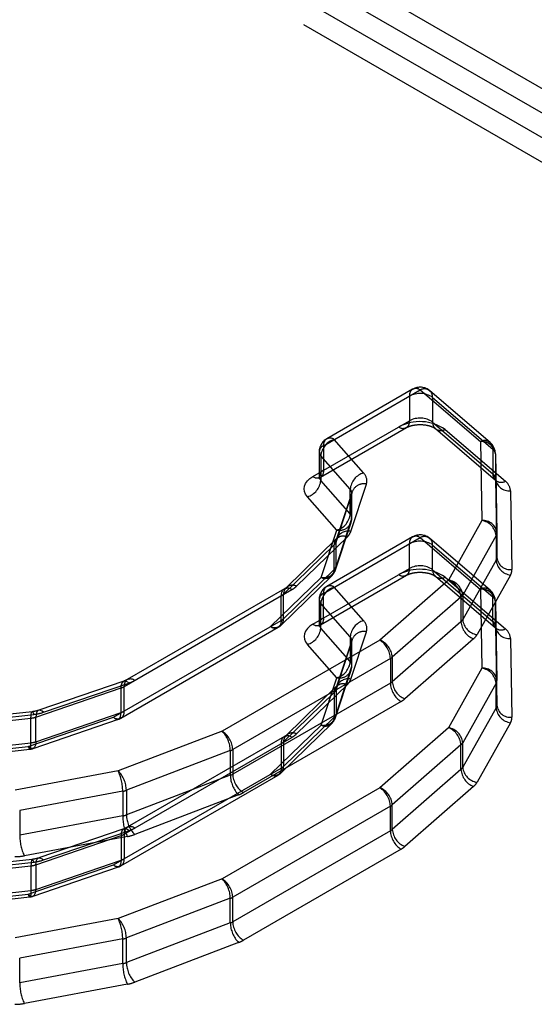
# Model space of a CAD drawing. Header units: inches. Extents: x 1907 to 2452, y -210 to -54.
# Tile 384 of 656: x 1992.369 to 1992.504, y -187.841 to -187.584. Entities that reach past the tile are written whole.
import ezdxf

# ---------------------------------------------------------------- set-up
doc = ezdxf.new("R2010")
doc.units = ezdxf.units.IN
doc.header["$LTSCALE"] = 0.5
doc.header["$MEASUREMENT"] = 0
doc.linetypes.add('HIDDEN', pattern=[0.22499999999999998, 0.15, -0.075])
doc.layers.add('SID-M-H', color=4, linetype='HIDDEN')

msp = doc.modelspace()

# ---------------------------------------------------------------- linework, layer by layer
at = {"layer": 'SID-M-H'}
for p, q in [((1992.535822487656, -187.6194610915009), (1992.425739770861, -187.555911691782)), ((1992.533038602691, -187.6242829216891), (1992.422955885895, -187.5607335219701)), ((1992.533038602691, -187.6307123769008), (1992.422955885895, -187.5671629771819)), ((1992.530254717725, -187.635534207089), (1992.42017200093, -187.57198480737)), ((1992.472098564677, -187.6807259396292), (1992.449661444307, -187.6936786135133)), ((1992.448845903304, -187.6954811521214), (1992.474066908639, -187.6809208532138)), ((1992.471283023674, -187.6825284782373), (1992.471283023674, -187.688957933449)), ((1992.474066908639, -187.6809208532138), (1992.489793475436, -187.6944212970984)), ((1992.492357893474, -187.6946487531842), (1992.476631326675, -187.6811483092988)), ((1992.477333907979, -187.6828672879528), (1992.49306047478, -187.6963677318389)), ((1992.477333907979, -187.6828672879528), (1992.477333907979, -187.6892967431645)), ((1992.446062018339, -187.7035182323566), (1992.471283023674, -187.688957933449)), ((1992.4480303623, -187.7037131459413), (1992.47046748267, -187.6907604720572)), ((1992.477333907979, -187.6892967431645), (1992.49306047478, -187.7027971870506)), ((1992.478036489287, -187.6910157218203), (1992.478079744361, -187.6910517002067)), ((1992.478036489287, -187.6910157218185), (1992.493763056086, -187.7045161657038)), ((1992.480600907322, -187.6912431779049), (1992.496327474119, -187.7047436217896)), ((1992.448845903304, -187.6954811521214), (1992.448845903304, -187.7019106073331)), ((1992.45930403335, -187.7025969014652), (1992.451629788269, -187.6938735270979)), ((1992.489793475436, -187.6944212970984), (1992.490169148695, -187.7150260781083)), ((1992.447692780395, -187.6970882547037), (1992.447692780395, -187.7035177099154)), ((1992.455793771, -187.7068407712), (1992.448119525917, -187.6981173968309)), ((1992.448119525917, -187.6981173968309), (1992.448119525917, -187.7045468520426)), ((1992.49306047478, -187.6963677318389), (1992.49306047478, -187.7027971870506)), ((1992.493730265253, -187.6976121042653), (1992.494105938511, -187.718216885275)), ((1992.493730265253, -187.6976121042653), (1992.493730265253, -187.704041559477)), ((1992.445260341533, -187.7040600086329), (1992.446062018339, -187.7035182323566)), ((1992.443755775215, -187.7067286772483), (1992.443853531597, -187.7060183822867)), ((1992.443853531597, -187.7060183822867), (1992.44414236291, -187.7053256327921)), ((1992.44414236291, -187.7053256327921), (1992.444615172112, -187.7046674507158)), ((1992.444615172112, -187.7046674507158), (1992.445260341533, -187.7040600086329)), ((1992.455793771, -187.7132702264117), (1992.448119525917, -187.7045468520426)), ((1992.4559565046, -187.7178556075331), (1992.460019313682, -187.7055031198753)), ((1992.493730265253, -187.704041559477), (1992.494105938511, -187.7246463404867)), ((1992.443851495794, -187.7074390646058), (1992.443755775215, -187.7067286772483)), ((1992.444138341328, -187.7081320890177), (1992.443851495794, -187.7074390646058)), ((1992.444609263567, -187.7087907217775), (1992.444138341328, -187.7081320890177)), ((1992.452283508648, -187.717514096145), (1992.444609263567, -187.7087907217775)), ((1992.452088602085, -187.7206463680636), (1992.456151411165, -187.7082938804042)), ((1992.456279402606, -187.707487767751), (1992.452216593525, -187.7198402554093)), ((1992.455793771, -187.7132702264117), (1992.455793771, -187.7068407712)), ((1992.456151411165, -187.7147233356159), (1992.456151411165, -187.7082938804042)), ((1992.456220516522, -187.7142993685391), (1992.456220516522, -187.7078699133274)), ((1992.45626417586, -187.7078771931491), (1992.456279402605, -187.7074877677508)), ((1992.497667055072, -187.7072323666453), (1992.49804272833, -187.7278371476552)), ((1992.451960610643, -187.7278819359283), (1992.456023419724, -187.7155294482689)), ((1992.452088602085, -187.7270758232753), (1992.456151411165, -187.7147233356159)), ((1992.490169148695, -187.7150260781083), (1992.481450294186, -187.7305635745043)), ((1992.441777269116, -187.7321873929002), (1992.454992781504, -187.7193268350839)), ((1992.448220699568, -187.7298665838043), (1992.452283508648, -187.717514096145)), ((1992.472098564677, -187.7193026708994), (1992.449661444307, -187.7322553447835)), ((1992.493914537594, -187.7189412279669), (1992.485195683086, -187.7344787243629)), ((1992.493914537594, -187.7189412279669), (1992.493914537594, -187.7253706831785)), ((1992.494105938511, -187.718216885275), (1992.494105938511, -187.7246463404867)), ((1992.438391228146, -187.7342425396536), (1992.451606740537, -187.7213819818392)), ((1992.452247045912, -187.7197200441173), (1992.439031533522, -187.7325806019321)), ((1992.448845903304, -187.7340578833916), (1992.474066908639, -187.719497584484)), ((1992.451606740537, -187.7278114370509), (1992.451606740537, -187.7213819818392)), ((1992.452162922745, -187.720027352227), (1992.452088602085, -187.7206463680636)), ((1992.452088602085, -187.7270758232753), (1992.452088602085, -187.7206463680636)), ((1992.452196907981, -187.7199028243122), (1992.452162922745, -187.720027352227)), ((1992.452216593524, -187.7198402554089), (1992.452196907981, -187.7199028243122)), ((1992.452200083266, -187.7197673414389), (1992.452247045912, -187.7197200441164)), ((1992.471283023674, -187.7275346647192), (1992.471283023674, -187.7211052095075)), ((1992.474066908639, -187.719497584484), (1992.489793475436, -187.7329980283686)), ((1992.492357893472, -187.7332254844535), (1992.476631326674, -187.719725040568)), ((1992.477333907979, -187.721444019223), (1992.49306047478, -187.7349444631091)), ((1992.477333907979, -187.7278734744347), (1992.477333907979, -187.721444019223)), ((1992.493914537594, -187.7253706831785), (1992.485195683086, -187.7409081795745)), ((1992.437750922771, -187.7423339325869), (1992.450966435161, -187.729473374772)), ((1992.438391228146, -187.7406719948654), (1992.451606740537, -187.7278114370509)), ((1992.446062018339, -187.7420949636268), (1992.471283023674, -187.7275346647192)), ((1992.4480303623, -187.7422898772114), (1992.47046748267, -187.7293372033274)), ((1992.477333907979, -187.7278734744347), (1992.49306047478, -187.7413739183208)), ((1992.478080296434, -187.7296288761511), (1992.478036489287, -187.7295924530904)), ((1992.478036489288, -187.7295924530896), (1992.493763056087, -187.7430928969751)), ((1992.497659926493, -187.7292858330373), (1992.488941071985, -187.7448233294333)), ((1992.435005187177, -187.7427271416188), (1992.448220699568, -187.7298665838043)), ((1992.481450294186, -187.7305635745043), (1992.463504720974, -187.7462417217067)), ((1992.480600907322, -187.7298199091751), (1992.496327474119, -187.7433203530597)), ((1992.396730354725, -187.7583927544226), (1992.440572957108, -187.7330824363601)), ((1992.438604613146, -187.7328875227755), (1992.397545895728, -187.7565902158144)), ((1992.437789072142, -187.7411195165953), (1992.437789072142, -187.7346900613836)), ((1992.438391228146, -187.7406719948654), (1992.438391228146, -187.7342425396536)), ((1992.448845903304, -187.7404873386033), (1992.448845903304, -187.7340578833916)), ((1992.45930403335, -187.7411736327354), (1992.451629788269, -187.7324502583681)), ((1992.485195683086, -187.7344787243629), (1992.485195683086, -187.7409081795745)), ((1992.489793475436, -187.7329980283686), (1992.490169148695, -187.7536028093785)), ((1992.447692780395, -187.7356649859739), (1992.447692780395, -187.7420944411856)), ((1992.455793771, -187.7454175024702), (1992.448119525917, -187.7366941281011)), ((1992.448119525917, -187.7431235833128), (1992.448119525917, -187.7366941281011)), ((1992.484734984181, -187.7350312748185), (1992.466789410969, -187.750709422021)), ((1992.484734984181, -187.7350312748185), (1992.484734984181, -187.7414607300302)), ((1992.49306047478, -187.7413739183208), (1992.49306047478, -187.7349444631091)), ((1992.493730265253, -187.7361888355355), (1992.494105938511, -187.7567936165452)), ((1992.493730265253, -187.7426182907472), (1992.493730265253, -187.7361888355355)), ((1992.39394646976, -187.7664298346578), (1992.437789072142, -187.7411195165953)), ((1992.446062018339, -187.7420949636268), (1992.445260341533, -187.7426367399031)), ((1992.484734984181, -187.7414607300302), (1992.466789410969, -187.7571388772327)), ((1992.395914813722, -187.7666247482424), (1992.436973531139, -187.7429220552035)), ((1992.443853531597, -187.7445951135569), (1992.443755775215, -187.7453054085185)), ((1992.44414236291, -187.7439023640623), (1992.443853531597, -187.7445951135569)), ((1992.444615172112, -187.7432441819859), (1992.44414236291, -187.7439023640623)), ((1992.445260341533, -187.7426367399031), (1992.444615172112, -187.7432441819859)), ((1992.455793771, -187.7518469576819), (1992.448119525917, -187.7431235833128)), ((1992.4559565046, -187.7564323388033), (1992.460019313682, -187.7440798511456)), ((1992.493730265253, -187.7426182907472), (1992.494105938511, -187.7632230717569)), ((1992.463504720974, -187.7462417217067), (1992.42230926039, -187.7700233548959)), ((1992.443755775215, -187.7453054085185), (1992.443851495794, -187.746015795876)), ((1992.443851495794, -187.746015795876), (1992.444138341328, -187.7467088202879)), ((1992.444138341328, -187.7467088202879), (1992.444609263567, -187.7473674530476)), ((1992.452283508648, -187.7560908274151), (1992.444609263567, -187.7473674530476)), ((1992.452088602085, -187.7592230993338), (1992.456151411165, -187.7468706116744)), ((1992.456279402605, -187.7460644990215), (1992.452216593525, -187.7584169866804)), ((1992.455793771, -187.7454175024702), (1992.455793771, -187.7518469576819)), ((1992.456151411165, -187.7468706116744), (1992.456151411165, -187.7533000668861)), ((1992.456220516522, -187.7528760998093), (1992.456220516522, -187.7464466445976)), ((1992.456264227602, -187.7464526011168), (1992.456279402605, -187.746064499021)), ((1992.488019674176, -187.7459284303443), (1992.470074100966, -187.7616065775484)), ((1992.497667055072, -187.7458090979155), (1992.49804272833, -187.7664138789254)), ((1992.46628860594, -187.751063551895), (1992.425093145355, -187.774845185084)), ((1992.46628860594, -187.751063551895), (1992.46628860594, -187.7574930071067)), ((1992.466789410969, -187.750709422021), (1992.466789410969, -187.7571388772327)), ((1992.451960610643, -187.7664586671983), (1992.456023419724, -187.7541061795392)), ((1992.452088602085, -187.7656525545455), (1992.456151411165, -187.7533000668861)), ((1992.490169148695, -187.7536028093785), (1992.481450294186, -187.7691403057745)), ((1992.396688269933, -187.7569704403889), (1992.374410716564, -187.7645995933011)), ((1992.37568625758, -187.7651095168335), (1992.397963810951, -187.7574803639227)), ((1992.395993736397, -187.7581507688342), (1992.3961080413, -187.7576589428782)), ((1992.3961080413, -187.7576589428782), (1992.39629366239, -187.7572837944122)), ((1992.39629366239, -187.7572837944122), (1992.396543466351, -187.7570397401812)), ((1992.396543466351, -187.7570397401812), (1992.39684785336, -187.7569361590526)), ((1992.39684785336, -187.7569361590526), (1992.397195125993, -187.756977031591)), ((1992.397195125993, -187.756977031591), (1992.397571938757, -187.7571607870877)), ((1992.397545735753, -187.7565903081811), (1992.397482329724, -187.7566293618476)), ((1992.397571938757, -187.7571607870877), (1992.397963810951, -187.7574803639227)), ((1992.46628860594, -187.7574930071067), (1992.425093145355, -187.7812746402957)), ((1992.441777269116, -187.7707641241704), (1992.454992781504, -187.7579035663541)), ((1992.448220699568, -187.7684433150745), (1992.452283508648, -187.7560908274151)), ((1992.493914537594, -187.757517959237), (1992.485195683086, -187.7730554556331)), ((1992.493914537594, -187.7639474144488), (1992.493914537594, -187.757517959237)), ((1992.494105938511, -187.7632230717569), (1992.494105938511, -187.7567936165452)), ((1992.373677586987, -187.7663695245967), (1992.395955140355, -187.7587403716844)), ((1992.395955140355, -187.7587403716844), (1992.395993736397, -187.7581507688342)), ((1992.395955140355, -187.7651698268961), (1992.395955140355, -187.7587403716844)), ((1992.396730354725, -187.7648222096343), (1992.396730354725, -187.7583927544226)), ((1992.438391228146, -187.7728192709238), (1992.451606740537, -187.7599587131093)), ((1992.452247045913, -187.7582967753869), (1992.439031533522, -187.7711573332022)), ((1992.451606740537, -187.7599587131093), (1992.451606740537, -187.766388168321)), ((1992.452088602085, -187.7592230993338), (1992.452162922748, -187.7586040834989)), ((1992.452088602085, -187.7592230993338), (1992.452088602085, -187.7656525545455)), ((1992.452177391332, -187.7583681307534), (1992.452145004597, -187.7584039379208)), ((1992.452162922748, -187.7586040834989), (1992.452196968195, -187.7584793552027)), ((1992.452247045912, -187.7582967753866), (1992.452177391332, -187.7583681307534)), ((1992.452196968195, -187.7584793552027), (1992.452216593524, -187.7584169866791)), ((1992.469072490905, -187.7623148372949), (1992.427877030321, -187.7860964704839)), ((1992.372708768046, -187.7649670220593), (1992.350765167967, -187.7673722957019)), ((1992.372417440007, -187.766063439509), (1992.372459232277, -187.7655874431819)), ((1992.372459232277, -187.7655874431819), (1992.372527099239, -187.7652380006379)), ((1992.372527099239, -187.7652380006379), (1992.372618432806, -187.765028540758)), ((1992.372618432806, -187.765028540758), (1992.372729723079, -187.7649671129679)), ((1992.372729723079, -187.7649671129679), (1992.372856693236, -187.7650560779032)), ((1992.372856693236, -187.7650560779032), (1992.372994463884, -187.7652920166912)), ((1992.372994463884, -187.7652920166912), (1992.373137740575, -187.7656658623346)), ((1992.373677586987, -187.7727989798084), (1992.395955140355, -187.7651698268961)), ((1992.37383048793, -187.7652880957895), (1992.373716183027, -187.7657799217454)), ((1992.374016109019, -187.7649129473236), (1992.37383048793, -187.7652880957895)), ((1992.374265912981, -187.7646688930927), (1992.374016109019, -187.7649129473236)), ((1992.37457029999, -187.7645653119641), (1992.374265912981, -187.7646688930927)), ((1992.374917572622, -187.7646061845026), (1992.37457029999, -187.7645653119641)), ((1992.375294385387, -187.7647899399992), (1992.374917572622, -187.7646061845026)), ((1992.37568625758, -187.7651095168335), (1992.375294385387, -187.7647899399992)), ((1992.395916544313, -187.7657594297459), (1992.395955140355, -187.7651698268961)), ((1992.493914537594, -187.7639474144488), (1992.485195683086, -187.7794849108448)), ((1992.350459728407, -187.7690529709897), (1992.372403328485, -187.7666476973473)), ((1992.351194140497, -187.7680711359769), (1992.373137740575, -187.7656658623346)), ((1992.371668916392, -187.7740589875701), (1992.39394646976, -187.7664298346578)), ((1992.372403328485, -187.7666476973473), (1992.372417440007, -187.766063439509)), ((1992.372403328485, -187.773077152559), (1992.372403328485, -187.7666476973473)), ((1992.372944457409, -187.7745689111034), (1992.395222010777, -187.7669397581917)), ((1992.373716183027, -187.7657799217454), (1992.373677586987, -187.7663695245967)), ((1992.373677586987, -187.7727989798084), (1992.373677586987, -187.7663695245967)), ((1992.39394646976, -187.7664298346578), (1992.394338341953, -187.7667494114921)), ((1992.394338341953, -187.7667494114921), (1992.394715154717, -187.7669331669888)), ((1992.394715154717, -187.7669331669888), (1992.39506242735, -187.7669740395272)), ((1992.39506242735, -187.7669740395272), (1992.395366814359, -187.7668704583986)), ((1992.395366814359, -187.7668704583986), (1992.39561661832, -187.7666264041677)), ((1992.39561661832, -187.7666264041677), (1992.39580223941, -187.7662512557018)), ((1992.39580223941, -187.7662512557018), (1992.395916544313, -187.7657594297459)), ((1992.437750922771, -187.7809106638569), (1992.450966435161, -187.7680501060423)), ((1992.438391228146, -187.7792487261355), (1992.451606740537, -187.766388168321)), ((1992.497659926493, -187.7678625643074), (1992.488941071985, -187.7834000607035)), ((1992.42230926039, -187.7700233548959), (1992.39515097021, -187.7803831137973)), ((1992.435005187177, -187.781303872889), (1992.448220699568, -187.7684433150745)), ((1992.481450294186, -187.7691403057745), (1992.463504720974, -187.7848184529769)), ((1992.350459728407, -187.7754824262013), (1992.372403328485, -187.773077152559)), ((1992.372389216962, -187.7736614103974), (1992.372403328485, -187.773077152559)), ((1992.373677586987, -187.7727989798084), (1992.373638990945, -187.7733885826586)), ((1992.396730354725, -187.7969694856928), (1992.440572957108, -187.7716591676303)), ((1992.438604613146, -187.7714642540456), (1992.397545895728, -187.7951669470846)), ((1992.437789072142, -187.7732667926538), (1992.437789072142, -187.7796962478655)), ((1992.438391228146, -187.7728192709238), (1992.438391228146, -187.7792487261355)), ((1992.485195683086, -187.7794849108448), (1992.485195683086, -187.7730554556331)), ((1992.349725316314, -187.7764642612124), (1992.371668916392, -187.7740589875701)), ((1992.350154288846, -187.7771631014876), (1992.372097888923, -187.7747578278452)), ((1992.371668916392, -187.7740589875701), (1992.371812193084, -187.7744328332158)), ((1992.372060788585, -187.774378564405), (1992.371668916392, -187.7740589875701)), ((1992.371812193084, -187.7744328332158), (1992.371949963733, -187.774668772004)), ((1992.371949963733, -187.774668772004), (1992.37207693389, -187.7747577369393)), ((1992.37243760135, -187.7745623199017), (1992.372060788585, -187.774378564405)), ((1992.37207693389, -187.7747577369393), (1992.372188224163, -187.7746963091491)), ((1992.372188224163, -187.7746963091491), (1992.37227955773, -187.7744868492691)), ((1992.37227955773, -187.7744868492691), (1992.372347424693, -187.7741374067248)), ((1992.372347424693, -187.7741374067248), (1992.372389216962, -187.7736614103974)), ((1992.372784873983, -187.7746031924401), (1992.37243760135, -187.7745623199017)), ((1992.373089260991, -187.7744996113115), (1992.372784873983, -187.7746031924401)), ((1992.373339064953, -187.7742555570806), (1992.373089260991, -187.7744996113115)), ((1992.373524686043, -187.7738804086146), (1992.373339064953, -187.7742555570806)), ((1992.373638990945, -187.7733885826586), (1992.373524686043, -187.7738804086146)), ((1992.424479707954, -187.7751342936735), (1992.397321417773, -187.785494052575)), ((1992.424479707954, -187.7751342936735), (1992.424479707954, -187.7815637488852)), ((1992.425093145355, -187.774845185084), (1992.425093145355, -187.7812746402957)), ((1992.484734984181, -187.7736080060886), (1992.466789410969, -187.7892861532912)), ((1992.484734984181, -187.7800374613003), (1992.484734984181, -187.7736080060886)), ((1992.39515097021, -187.7803831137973), (1992.368236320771, -187.7854164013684)), ((1992.39394646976, -187.805006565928), (1992.437789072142, -187.7796962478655)), ((1992.484734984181, -187.7800374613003), (1992.466789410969, -187.7957156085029)), ((1992.395914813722, -187.8052014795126), (1992.436973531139, -187.7814987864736)), ((1992.424479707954, -187.7815637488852), (1992.397321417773, -187.7919235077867)), ((1992.396364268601, -187.7857600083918), (1992.369449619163, -187.7907932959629)), ((1992.396364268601, -187.7857600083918), (1992.396364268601, -187.7921894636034)), ((1992.397321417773, -187.785494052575), (1992.397321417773, -187.7919235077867)), ((1992.463504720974, -187.7848184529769), (1992.42230926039, -187.8086000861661)), ((1992.488019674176, -187.7845051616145), (1992.470074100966, -187.8001833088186)), ((1992.426650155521, -187.7866746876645), (1992.399491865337, -187.7970344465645)), ((1992.369449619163, -187.7907932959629), (1992.369449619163, -187.7972227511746)), ((1992.46628860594, -187.7896402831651), (1992.425093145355, -187.8134219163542)), ((1992.46628860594, -187.7960697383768), (1992.46628860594, -187.7896402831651)), ((1992.466789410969, -187.7957156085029), (1992.466789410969, -187.7892861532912)), ((1992.396364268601, -187.7921894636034), (1992.369449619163, -187.7972227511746)), ((1992.396688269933, -187.7955471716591), (1992.374410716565, -187.803176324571)), ((1992.37568625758, -187.8036862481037), (1992.397963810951, -187.7960570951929)), ((1992.396688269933, -187.795547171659), (1992.396651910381, -187.7955607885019)), ((1992.46628860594, -187.7960697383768), (1992.425093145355, -187.8198513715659)), ((1992.397577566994, -187.7975663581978), (1992.370662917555, -187.8025996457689)), ((1992.373677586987, -187.8049462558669), (1992.395955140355, -187.7973171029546)), ((1992.395955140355, -187.7973171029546), (1992.395955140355, -187.8037465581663)), ((1992.396730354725, -187.7969694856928), (1992.396730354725, -187.8033989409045)), ((1992.469072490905, -187.8008915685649), (1992.427877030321, -187.8246732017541)), ((1992.372708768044, -187.8035437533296), (1992.350765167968, -187.805949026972)), ((1992.351194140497, -187.8066478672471), (1992.373137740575, -187.8042425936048)), ((1992.372459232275, -187.80416417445), (1992.372417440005, -187.8046401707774)), ((1992.372527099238, -187.8038147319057), (1992.372459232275, -187.80416417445)), ((1992.372618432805, -187.8036052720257), (1992.372527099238, -187.8038147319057)), ((1992.372729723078, -187.8035438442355), (1992.372618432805, -187.8036052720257)), ((1992.372856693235, -187.8036328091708), (1992.372729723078, -187.8035438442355)), ((1992.372994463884, -187.803868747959), (1992.372856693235, -187.8036328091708)), ((1992.373137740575, -187.8042425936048), (1992.372994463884, -187.803868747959)), ((1992.373677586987, -187.8113757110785), (1992.395955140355, -187.8037465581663)), ((1992.37371618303, -187.8043566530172), (1992.373830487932, -187.8038648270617)), ((1992.373830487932, -187.8038648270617), (1992.374016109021, -187.803489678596)), ((1992.374016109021, -187.803489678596), (1992.374265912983, -187.8032456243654)), ((1992.374265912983, -187.8032456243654), (1992.374570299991, -187.803142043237)), ((1992.374570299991, -187.803142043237), (1992.374917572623, -187.8031829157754)), ((1992.374917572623, -187.8031829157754), (1992.375294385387, -187.803366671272)), ((1992.375294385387, -187.803366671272), (1992.37568625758, -187.8036862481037)), ((1992.395955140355, -187.8037465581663), (1992.395916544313, -187.8043361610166)), ((1992.350459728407, -187.8076297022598), (1992.372403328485, -187.8052244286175)), ((1992.371668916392, -187.8126357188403), (1992.39394646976, -187.805006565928)), ((1992.372417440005, -187.8046401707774), (1992.372403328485, -187.8052244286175)), ((1992.372403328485, -187.8052244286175), (1992.372403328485, -187.8116538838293)), ((1992.372944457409, -187.8131456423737), (1992.395222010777, -187.8055164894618)), ((1992.373677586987, -187.8049462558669), (1992.37371618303, -187.8043566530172)), ((1992.373677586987, -187.8049462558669), (1992.373677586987, -187.8113757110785)), ((1992.394338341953, -187.805326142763), (1992.39394646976, -187.805006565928)), ((1992.394715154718, -187.8055098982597), (1992.394338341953, -187.805326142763)), ((1992.395062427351, -187.8055507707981), (1992.394715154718, -187.8055098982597)), ((1992.395366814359, -187.8054471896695), (1992.395062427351, -187.8055507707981)), ((1992.395616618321, -187.8052031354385), (1992.395366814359, -187.8054471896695)), ((1992.39580223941, -187.8048279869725), (1992.395616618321, -187.8052031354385)), ((1992.395916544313, -187.8043361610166), (1992.39580223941, -187.8048279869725)), ((1992.42230926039, -187.8086000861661), (1992.39515097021, -187.8189598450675)), ((1992.350459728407, -187.8140591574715), (1992.372403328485, -187.8116538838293)), ((1992.372403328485, -187.8116538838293), (1992.372389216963, -187.8122381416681)), ((1992.373638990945, -187.8119653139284), (1992.373677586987, -187.8113757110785)), ((1992.349725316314, -187.8150409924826), (1992.371668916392, -187.8126357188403)), ((1992.350154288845, -187.8157398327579), (1992.372097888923, -187.8133345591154)), ((1992.371812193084, -187.8130095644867), (1992.371668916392, -187.8126357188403)), ((1992.371668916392, -187.8126357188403), (1992.372060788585, -187.8129552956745)), ((1992.371949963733, -187.8132455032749), (1992.371812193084, -187.8130095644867)), ((1992.37207693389, -187.8133344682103), (1992.371949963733, -187.8132455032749)), ((1992.372060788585, -187.8129552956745), (1992.37243760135, -187.8131390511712)), ((1992.372188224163, -187.8132730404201), (1992.37207693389, -187.8133344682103)), ((1992.37227955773, -187.81306358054), (1992.372188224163, -187.8132730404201)), ((1992.372347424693, -187.8127141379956), (1992.37227955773, -187.81306358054)), ((1992.372389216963, -187.8122381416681), (1992.372347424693, -187.8127141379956)), ((1992.37243760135, -187.8131390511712), (1992.372784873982, -187.8131799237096)), ((1992.372784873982, -187.8131799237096), (1992.373089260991, -187.8130763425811)), ((1992.373089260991, -187.8130763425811), (1992.373339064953, -187.8128322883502)), ((1992.373339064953, -187.8128322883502), (1992.373524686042, -187.8124571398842)), ((1992.373524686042, -187.8124571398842), (1992.373638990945, -187.8119653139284)), ((1992.424479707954, -187.8137110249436), (1992.397321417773, -187.8240707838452)), ((1992.424479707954, -187.8201404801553), (1992.424479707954, -187.8137110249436)), ((1992.425093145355, -187.8198513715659), (1992.425093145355, -187.8134219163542)), ((1992.39515097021, -187.8189598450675), (1992.368236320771, -187.8239931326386)), ((1992.424479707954, -187.8201404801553), (1992.397321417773, -187.8305002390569)), ((1992.396364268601, -187.824336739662), (1992.369449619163, -187.8293700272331)), ((1992.396364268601, -187.8307661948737), (1992.396364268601, -187.824336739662)), ((1992.397321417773, -187.8305002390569), (1992.397321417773, -187.8240707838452)), ((1992.426650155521, -187.8252514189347), (1992.399491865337, -187.8356111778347)), ((1992.369449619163, -187.8357994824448), (1992.369449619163, -187.8293700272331)), ((1992.396364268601, -187.8307661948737), (1992.369449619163, -187.8357994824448)), ((1992.397577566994, -187.836143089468), (1992.370662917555, -187.8411763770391))]:
    msp.add_line(p, q, dxfattribs=at)
for centre, radius, start, end in [((1992.472980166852, -187.6822531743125), 0.001719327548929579, 50.79671475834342, 189.214036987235), ((1992.474066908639, -187.6841355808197), 0.003937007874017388, 49.35561661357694, 119.9973117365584), ((1992.475159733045, -187.6828015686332), 0.002175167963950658, 358.2686335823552, 120.1595200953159), ((1992.474031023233, -187.6876527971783), 0.005814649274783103, 55.38715990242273, 118.2031597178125), ((1992.474031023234, -187.6940822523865), 0.005814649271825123, 55.38715988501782, 118.2031597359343), ((1992.469585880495, -187.6892332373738), 0.001719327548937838, 230.7967147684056, 9.214036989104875), ((1992.473995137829, -187.7008141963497), 0.01162929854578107, 55.38715987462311, 118.2031597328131), ((1992.479504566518, -187.689412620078), 0.002173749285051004, 176.9442628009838, 227.5173901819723), ((1992.479505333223, -187.6889748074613), 0.00251908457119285, 235.5341145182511, 295.7795426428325), ((1992.450543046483, -187.6952058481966), 0.001719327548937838, 50.79671476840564, 189.2140369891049), ((1992.451629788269, -187.6970882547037), 0.003937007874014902, 119.9973117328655, 180), ((1992.449388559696, -187.6970488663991), 0.001658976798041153, 109.0930372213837, 220.0974840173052), ((1992.452939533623, -187.6985305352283), 0.004837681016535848, 105.7082024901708, 175.1009679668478), ((1992.490886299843, -187.696302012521), 0.002175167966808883, 358.2686336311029, 120.1595200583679), ((1992.490146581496, -187.6980096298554), 0.003605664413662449, 6.32974457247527, 95.62003647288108), ((1992.489793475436, -187.6976360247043), 0.003937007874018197, 1.044520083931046, 49.35561660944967), ((1992.492019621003, -187.6977304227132), 0.001714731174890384, 3.956619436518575, 52.62659931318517), ((1992.447148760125, -187.7021859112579), 0.001719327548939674, 230.7967147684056, 9.214036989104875), ((1992.449388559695, -187.7034783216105), 0.001658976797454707, 109.0930371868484, 220.0974840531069), ((1992.460613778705, -187.7072539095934), 0.004837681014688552, 105.7082025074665, 175.100968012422), ((1992.457216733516, -187.7046517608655), 0.002929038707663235, 343.1024321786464, 44.55128187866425), ((1992.495234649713, -187.7028629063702), 0.002175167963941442, 178.2686335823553, 300.159520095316), ((1992.492019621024, -187.704159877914), 0.001714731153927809, 3.956619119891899, 52.6265996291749), ((1992.443299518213, -187.7041337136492), 0.004837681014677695, 285.7082025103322, 355.1009680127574), ((1992.459309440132, -187.7085950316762), 0.003172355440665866, 77.06952174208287, 174.5527169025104), ((1992.497313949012, -187.703644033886), 0.003605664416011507, 186.3297445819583, 275.6200364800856), ((1992.494245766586, -187.7074690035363), 0.003429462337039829, 3.956619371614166, 52.62659954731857), ((1992.454750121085, -187.7078682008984), 0.001464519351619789, 343.1024321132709, 44.55128186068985), ((1992.450973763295, -187.7128570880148), 0.004837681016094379, 285.7082024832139, 355.1009679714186), ((1992.454750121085, -187.7142976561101), 0.001464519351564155, 343.1024321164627, 44.55128187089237), ((1992.452993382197, -187.7144221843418), 0.003172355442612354, 257.0695217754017, 354.5527168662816), ((1992.452283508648, -187.7142993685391), 0.003937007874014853, 341.7936469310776, 0), ((1992.490522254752, -187.718614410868), 0.003605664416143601, 6.32974461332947, 95.6200364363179), ((1992.489530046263, -187.7193865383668), 0.004407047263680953, 5.799353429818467, 81.66166202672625), ((1992.455276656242, -187.7210905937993), 0.003305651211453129, 78.13171847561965, 157.7751270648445), ((1992.453941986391, -187.721772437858), 0.002661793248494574, 66.74839328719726, 129.5511178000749), ((1992.452475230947, -187.7166264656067), 0.003691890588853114, 312.9933633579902, 340.5532755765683), ((1992.472980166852, -187.7208299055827), 0.001719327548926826, 50.79671475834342, 189.214036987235), ((1992.474066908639, -187.7227123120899), 0.003937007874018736, 49.35561661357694, 119.9973117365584), ((1992.475159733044, -187.7213782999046), 0.002175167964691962, 358.2686336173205, 120.1595200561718), ((1992.492685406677, -187.7182289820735), 0.001420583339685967, 329.9089460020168, 0.4879008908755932), ((1992.453848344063, -187.7212893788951), 0.002243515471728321, 137.2799895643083, 182.3656024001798), ((1992.450347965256, -187.7200317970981), 0.001845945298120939, 312.9933633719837, 340.5532755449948), ((1992.474031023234, -187.726229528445), 0.005814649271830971, 55.38715988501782, 118.2031597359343), ((1992.448930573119, -187.7267746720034), 0.003172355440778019, 257.069521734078, 354.5527169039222), ((1992.450347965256, -187.7264612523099), 0.001845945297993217, 312.9933633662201, 340.5532755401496), ((1992.474031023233, -187.7326589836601), 0.005814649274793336, 55.38715990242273, 118.2031597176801), ((1992.49268540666, -187.724658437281), 0.001420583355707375, 329.908946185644, 0.4879007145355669), ((1992.498299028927, -187.7249253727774), 0.004407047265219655, 185.7993534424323, 261.6616620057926), ((1992.497689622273, -187.7242488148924), 0.003605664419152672, 186.3297446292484, 275.6200364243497), ((1992.449293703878, -187.7278174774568), 0.002313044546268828, 242.3614217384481, 0.1496253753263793), ((1992.448220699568, -187.7266518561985), 0.003937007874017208, 314.2201223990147, 341.7936469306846), ((1992.469585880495, -187.727809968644), 0.001719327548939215, 230.7967147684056, 9.214036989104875), ((1992.473995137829, -187.7393909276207), 0.01162929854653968, 55.3871598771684, 118.2031597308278), ((1992.479504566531, -187.7279893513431), 0.002173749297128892, 176.9442629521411, 227.5173900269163), ((1992.479500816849, -187.7276104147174), 0.002468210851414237, 234.863497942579, 296.4683639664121), ((1992.495201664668, -187.7278613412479), 0.002841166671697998, 329.9089458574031, 0.4879008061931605), ((1992.440704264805, -187.7342364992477), 0.002313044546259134, 62.36142173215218, 180.1496253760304), ((1992.437574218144, -187.7277897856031), 0.006083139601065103, 299.5352602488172, 313.7041276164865), ((1992.450543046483, -187.7337825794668), 0.001719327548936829, 50.79671476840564, 189.2140369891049), ((1992.47954828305, -187.735403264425), 0.005200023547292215, 4.102222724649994, 68.54503997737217), ((1992.480811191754, -187.7349240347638), 0.004407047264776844, 5.799353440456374, 81.66166201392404), ((1992.439486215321, -187.7344147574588), 0.001719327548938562, 50.79671476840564, 189.2140369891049), ((1992.43628970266, -187.7320437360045), 0.00304156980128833, 299.5352602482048, 313.7041276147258), ((1992.451629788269, -187.7356649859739), 0.003937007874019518, 119.9973117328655, 180), ((1992.449388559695, -187.735625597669), 0.001658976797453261, 109.0930371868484, 220.0974840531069), ((1992.452939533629, -187.7371072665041), 0.004837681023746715, 105.7082025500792, 175.1009679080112), ((1992.483358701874, -187.733415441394), 0.002122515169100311, 310.4226184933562, 329.936848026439), ((1992.490886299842, -187.7348787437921), 0.002175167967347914, 358.2686336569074, 120.1595200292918), ((1992.490146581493, -187.7365863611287), 0.003605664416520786, 6.329744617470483, 95.62003642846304), ((1992.489793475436, -187.7362127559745), 0.003937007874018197, 1.044520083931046, 49.35561660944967), ((1992.492019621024, -187.7363071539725), 0.001714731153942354, 3.956619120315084, 52.62659962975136), ((1992.436078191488, -187.7406780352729), 0.002313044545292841, 242.3614216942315, 0.1496254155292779), ((1992.436091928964, -187.7413948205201), 0.001719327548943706, 230.7967147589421, 9.214036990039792), ((1992.435005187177, -187.7395124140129), 0.003937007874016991, 299.9973117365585, 314.2201223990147), ((1992.436289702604, -187.73847319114), 0.003041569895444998, 299.5352604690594, 313.7041273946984), ((1992.447148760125, -187.7407626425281), 0.001719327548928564, 230.7967147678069, 9.214036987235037), ((1992.449388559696, -187.742055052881), 0.001658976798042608, 109.0930372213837, 220.0974840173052), ((1992.46061377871, -187.7458306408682), 0.004837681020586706, 105.7082025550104, 175.1009679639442), ((1992.457216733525, -187.7432284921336), 0.002929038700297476, 343.1024320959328, 44.55128195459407), ((1992.48335870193, -187.7398448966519), 0.002122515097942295, 310.4226181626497, 329.9368483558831), ((1992.489921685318, -187.741088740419), 0.005200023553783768, 184.1022227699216, 248.5450399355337), ((1992.489580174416, -187.7404628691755), 0.004407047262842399, 185.7993534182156, 261.6616620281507), ((1992.495234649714, -187.7414396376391), 0.002175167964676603, 178.2686336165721, 300.1595200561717), ((1992.492019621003, -187.742736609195), 0.001714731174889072, 3.95661943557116, 52.62659931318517), ((1992.443299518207, -187.7427104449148), 0.004837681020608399, 285.7082025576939, 355.1009679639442), ((1992.459309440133, -187.7471717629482), 0.003172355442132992, 77.06952177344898, 174.5527168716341), ((1992.485267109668, -187.7426967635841), 0.004245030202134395, 310.4226181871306, 329.9368483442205), ((1992.497313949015, -187.7422207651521), 0.003605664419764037, 186.3297446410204, 275.6200364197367), ((1992.494245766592, -187.7460457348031), 0.003429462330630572, 3.95661932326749, 52.6265995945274), ((1992.454750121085, -187.7464449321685), 0.001464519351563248, 343.1024321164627, 44.55128187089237), ((1992.460244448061, -187.7513385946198), 0.006050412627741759, 2.605478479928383, 57.39452165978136), ((1992.46160270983, -187.7510814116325), 0.005200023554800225, 4.10222277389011, 68.54503992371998), ((1992.450973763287, -187.7514338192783), 0.004837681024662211, 285.7082025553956, 355.1009679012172), ((1992.454750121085, -187.7528743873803), 0.001464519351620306, 343.1024321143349, 44.55128186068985), ((1992.464719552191, -187.7483134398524), 0.003166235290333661, 299.7065630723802, 310.8233209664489), ((1992.452993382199, -187.7529989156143), 0.003172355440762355, 257.0695217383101, 354.5527169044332), ((1992.452283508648, -187.7528760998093), 0.003937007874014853, 341.7936469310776, 0), ((1992.490522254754, -187.7571911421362), 0.003605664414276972, 6.329744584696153, 95.6200364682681), ((1992.489530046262, -187.757963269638), 0.004407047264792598, 5.799353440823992, 81.66166201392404), ((1992.398732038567, -187.7582043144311), 0.002010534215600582, 128.4316423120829, 185.3780167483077), ((1992.398361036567, -187.7583948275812), 0.001980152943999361, 54.38182733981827, 114.3139521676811), ((1992.395146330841, -187.7491207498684), 0.008821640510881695, 288.6256024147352, 299.6786966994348), ((1992.455341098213, -187.7597887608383), 0.003412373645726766, 79.61011250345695, 156.2967330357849), ((1992.453933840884, -187.7602922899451), 0.002612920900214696, 66.0919002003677, 130.2076108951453), ((1992.45247523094, -187.7552031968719), 0.003691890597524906, 312.9933633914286, 340.553275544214), ((1992.464719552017, -187.7547428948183), 0.003166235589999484, 299.7065635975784, 310.8233204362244), ((1992.472332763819, -187.7572179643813), 0.006050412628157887, 182.60547848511, 237.3945216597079), ((1992.47197611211, -187.7567668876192), 0.005200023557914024, 184.1022227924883, 248.5450399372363), ((1992.49268540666, -187.7568057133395), 0.001420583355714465, 329.908946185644, 0.4879007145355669), ((1992.3945464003, -187.754560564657), 0.004410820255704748, 288.6256024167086, 299.6786967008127), ((1992.453912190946, -187.7598863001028), 0.002306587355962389, 140.0091952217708, 181.799039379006), ((1992.450347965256, -187.7586085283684), 0.001845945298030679, 312.993363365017, 340.5532755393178), ((1992.465934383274, -187.7568146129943), 0.006332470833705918, 299.7065631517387, 310.8233206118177), ((1992.371888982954, -187.7538302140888), 0.01190134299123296, 276.022890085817, 288.6062504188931), ((1992.395033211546, -187.7650975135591), 0.001719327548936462, 230.7967147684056, 9.214036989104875), ((1992.394546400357, -187.7609900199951), 0.00441082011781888, 288.6256022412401, 299.6786968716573), ((1992.448930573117, -187.7653514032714), 0.003172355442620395, 257.0695217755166, 354.5527168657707), ((1992.450347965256, -187.76503798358), 0.001845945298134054, 312.9933633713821, 340.5532755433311), ((1992.492685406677, -187.7632351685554), 0.001420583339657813, 329.9089460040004, 0.4879008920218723), ((1992.498299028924, -187.7635021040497), 0.004407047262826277, 185.7993534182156, 261.6616620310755), ((1992.49768962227, -187.7628255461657), 0.003605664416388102, 186.3297445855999, 275.6200364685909), ((1992.371778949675, -187.7607298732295), 0.005950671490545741, 276.0228900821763, 288.6062504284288), ((1992.39394646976, -187.763215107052), 0.003937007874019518, 288.9042393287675, 299.9973117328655), ((1992.449293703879, -187.7663942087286), 0.002313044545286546, 242.3614216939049, 0.1496254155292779), ((1992.448220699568, -187.7652285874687), 0.003937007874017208, 314.2201223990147, 341.7936469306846), ((1992.495201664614, -187.7664380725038), 0.002841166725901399, 329.9089461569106, 0.4879005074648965), ((1992.416983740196, -187.7753012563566), 0.007497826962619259, 1.275976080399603, 44.74269305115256), ((1992.419048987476, -187.7751202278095), 0.006050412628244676, 2.605478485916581, 57.39452166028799), ((1992.440704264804, -187.7728132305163), 0.002313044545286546, 62.36142169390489, 180.1496254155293), ((1992.437574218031, -187.7663665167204), 0.006083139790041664, 299.535260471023, 313.704127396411), ((1992.480811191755, -187.773500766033), 0.004407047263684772, 5.799353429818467, 81.66166202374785), ((1992.479548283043, -187.7739799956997), 0.005200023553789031, 4.102222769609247, 68.5450399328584), ((1992.371778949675, -187.7671593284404), 0.005950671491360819, 276.0228900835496, 288.6062504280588), ((1992.439486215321, -187.772991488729), 0.001719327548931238, 50.79671476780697, 189.214036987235), ((1992.436289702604, -187.7706204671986), 0.003041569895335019, 299.5352604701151, 313.704127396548), ((1992.48335870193, -187.7719921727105), 0.002122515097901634, 310.4226181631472, 329.9368483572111), ((1992.371668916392, -187.7708442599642), 0.003937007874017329, 276.2553112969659, 288.9042393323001), ((1992.422969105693, -187.7711337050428), 0.004276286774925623, 290.6862856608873, 299.7820366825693), ((1992.383645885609, -187.7858045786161), 0.01271846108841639, 0.2007861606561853, 25.23090950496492), ((1992.389825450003, -187.7856610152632), 0.007497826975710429, 1.275976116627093, 44.74269300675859), ((1992.436078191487, -187.7792547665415), 0.002313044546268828, 242.3614217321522, 0.1496253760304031), ((1992.436091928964, -187.7799715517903), 0.001719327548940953, 230.7967147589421, 9.214036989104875), ((1992.435005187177, -187.7780891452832), 0.00393700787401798, 299.9973117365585, 314.2201223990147), ((1992.43628970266, -187.7770499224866), 0.003041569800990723, 299.5352602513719, 313.7041276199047), ((1992.483358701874, -187.778421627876), 0.002122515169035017, 310.4226184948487, 329.9368480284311), ((1992.489921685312, -187.7796654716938), 0.005200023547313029, 184.1022227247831, 248.545039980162), ((1992.489580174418, -187.7790396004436), 0.004407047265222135, 185.7993534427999, 261.6616620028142), ((1992.422969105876, -187.7775631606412), 0.004276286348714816, 290.6862852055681, 299.7820371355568), ((1992.43197567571, -187.7813967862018), 0.007497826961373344, 181.2759760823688, 224.7426930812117), ((1992.431137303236, -187.7809995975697), 0.006050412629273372, 182.6054784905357, 237.3945216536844), ((1992.485267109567, -187.7812734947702), 0.004245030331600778, 310.4226184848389, 329.9368480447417), ((1992.39536044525, -187.7802920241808), 0.00555936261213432, 280.4026401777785, 290.6545896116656), ((1992.42362895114, -187.7786735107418), 0.008552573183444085, 290.686285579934, 299.7820369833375), ((1992.461602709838, -187.7896581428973), 0.005200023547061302, 4.102222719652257, 68.5450399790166), ((1992.460244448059, -187.7899153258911), 0.006050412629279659, 2.605478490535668, 57.39452165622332), ((1992.464719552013, -187.7868901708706), 0.003166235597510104, 299.7065636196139, 310.8233204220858), ((1992.395360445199, -187.7867214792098), 0.005559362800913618, 280.4026403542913, 290.6545894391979), ((1992.40908265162, -187.7921448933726), 0.01271846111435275, 180.2007861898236, 205.2309094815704), ((1992.404817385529, -187.7917565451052), 0.007497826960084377, 181.2759760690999, 224.7426930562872), ((1992.397708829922, -187.7969964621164), 0.001782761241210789, 126.35989544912, 190.3613897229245), ((1992.396917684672, -187.7968236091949), 0.001296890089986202, 36.23084908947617, 100.1890156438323), ((1992.398427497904, -187.796694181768), 0.001719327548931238, 50.79671475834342, 189.214036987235), ((1992.395146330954, -187.7876974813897), 0.008821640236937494, 288.6256022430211, 299.6786968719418), ((1992.464719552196, -187.7933196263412), 0.003166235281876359, 299.7065630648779, 310.8233209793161), ((1992.472332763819, -187.7957946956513), 0.006050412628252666, 182.6054784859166, 237.394521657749), ((1992.471976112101, -187.7953436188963), 0.005200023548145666, 184.1022227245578, 248.5450400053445), ((1992.382168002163, -187.7971781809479), 0.01271846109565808, 180.200786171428, 205.2309095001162), ((1992.394546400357, -187.7931372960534), 0.004410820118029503, 288.6256022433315, 299.6786968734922), ((1992.395569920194, -187.7866303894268), 0.01111872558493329, 280.4026403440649, 290.6545894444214), ((1992.465934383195, -187.7953913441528), 0.006332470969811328, 299.7065632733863, 310.823320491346), ((1992.368249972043, -187.7895577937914), 0.01326319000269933, 269.5830253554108, 280.4820800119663), ((1992.37188898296, -187.7924069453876), 0.01190134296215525, 276.0228900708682, 288.6062504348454), ((1992.395033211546, -187.8036742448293), 0.001719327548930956, 230.7967147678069, 9.214036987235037), ((1992.3945464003, -187.799566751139), 0.00441082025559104, 288.6256024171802, 299.6786967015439), ((1992.371778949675, -187.799306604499), 0.005950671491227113, 276.0228900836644, 288.6062504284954), ((1992.39394646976, -187.8017918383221), 0.003937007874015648, 288.9042393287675, 299.9973117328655), ((1992.416983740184, -187.813877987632), 0.007497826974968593, 1.275976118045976, 44.7426930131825), ((1992.419048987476, -187.8136969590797), 0.006050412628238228, 2.605478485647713, 57.39452166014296), ((1992.371778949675, -187.8057360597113), 0.00595067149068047, 276.0228900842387, 288.6062504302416), ((1992.371668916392, -187.8094209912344), 0.003937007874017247, 276.2553112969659, 288.9042393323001), ((1992.422969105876, -187.8097104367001), 0.004276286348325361, 290.6862852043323, 299.7820371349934), ((1992.383645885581, -187.8243813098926), 0.0127184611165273, 0.2007861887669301, 25.23090947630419), ((1992.389825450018, -187.8242377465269), 0.007497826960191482, 1.275976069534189, 44.74269305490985), ((1992.422969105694, -187.8161398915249), 0.004276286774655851, 290.6862856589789, 299.7820366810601), ((1992.431975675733, -187.8199735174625), 0.007497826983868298, 181.275976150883, 224.7426930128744), ((1992.431137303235, -187.8195763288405), 0.00605041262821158, 182.6054784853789, 237.3945216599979), ((1992.395360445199, -187.8188687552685), 0.005559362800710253, 280.4026403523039, 290.6545894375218), ((1992.423628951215, -187.8172502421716), 0.00855257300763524, 290.6862854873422, 299.7820370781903), ((1992.39536044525, -187.8252982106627), 0.005559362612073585, 280.4026401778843, 290.6545896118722), ((1992.409082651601, -187.830721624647), 0.01271846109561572, 180.200786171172, 205.2309095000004), ((1992.404817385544, -187.8303332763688), 0.007497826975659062, 181.2759761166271, 224.7426930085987), ((1992.382168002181, -187.835754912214), 0.01271846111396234, 180.2007861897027, 205.2309094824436), ((1992.395569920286, -187.8252071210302), 0.01111872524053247, 280.4026401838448, 290.6545896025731), ((1992.368249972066, -187.8281345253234), 0.01326318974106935, 269.5830252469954, 280.4820801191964)]:
    msp.add_arc(centre, radius, start, end, dxfattribs=at)
for points, knots in [([(1992.47046748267, -187.6907604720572), (1992.470737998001, -187.690625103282), (1992.47128289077, -187.6903524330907), (1992.472599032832, -187.6900308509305), (1992.474129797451, -187.6899121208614), (1992.475678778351, -187.6900520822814), (1992.476933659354, -187.6903877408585), (1992.4777247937, -187.6907717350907), (1992.477943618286, -187.6909430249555), (1992.478036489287, -187.6910157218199)], [0, 0, 0, 0, 0.1439249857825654, 0.2899047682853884, 0.4495387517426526, 0.6167309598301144, 0.7653087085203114, 0.9003950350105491, 1, 1, 1, 1]), ([(1992.447571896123, -187.7040524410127), (1992.447636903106, -187.7039863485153), (1992.447721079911, -187.7039007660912), (1992.447972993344, -187.7037479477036), (1992.4480303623, -187.7037131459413)], [0, 0, 0, 0, 0.7722671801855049, 1, 1, 1, 1]), ([(1992.447648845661, -187.7035085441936), (1992.44764648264, -187.7036610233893), (1992.4476416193, -187.7039748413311), (1992.447606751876, -187.7039984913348), (1992.447588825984, -187.7040106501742)], [0, 0, 0, 0, 0.4858842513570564, 1, 1, 1, 1]), ([(1992.45220750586, -187.7199091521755), (1992.452259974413, -187.719786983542), (1992.45233606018, -187.719609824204), (1992.45226813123, -187.7196939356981), (1992.452247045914, -187.7197200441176)], [0, 0, 0, 0, 0.689597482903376, 0.9999999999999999, 0.9999999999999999, 0.9999999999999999, 0.9999999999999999]), ([(1992.47046748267, -187.7293372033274), (1992.470737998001, -187.7292018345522), (1992.47128289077, -187.7289291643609), (1992.472599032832, -187.7286075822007), (1992.474129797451, -187.7284888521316), (1992.475678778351, -187.7286288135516), (1992.476933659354, -187.7289644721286), (1992.4777247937, -187.7293484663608), (1992.477943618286, -187.7295197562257), (1992.478036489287, -187.7295924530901)], [0, 0, 0, 0, 0.1439249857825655, 0.2899047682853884, 0.4495387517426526, 0.6167309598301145, 0.7653087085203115, 0.9003950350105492, 1, 1, 1, 1]), ([(1992.438991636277, -187.7326059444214), (1992.438958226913, -187.7326424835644), (1992.438903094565, -187.7327027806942), (1992.438688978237, -187.732835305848), (1992.438604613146, -187.7328875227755)], [0, 0, 0, 0, 0.6059847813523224, 1, 1, 1, 1]), ([(1992.447571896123, -187.7426291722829), (1992.447636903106, -187.7425630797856), (1992.447721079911, -187.7424774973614), (1992.447972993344, -187.7423246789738), (1992.4480303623, -187.7422898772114)], [0, 0, 0, 0, 0.7722671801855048, 0.9999999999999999, 0.9999999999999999, 0.9999999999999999, 0.9999999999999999]), ([(1992.447648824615, -187.7420858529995), (1992.447646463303, -187.7422380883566), (1992.447641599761, -187.7425516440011), (1992.447606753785, -187.7425752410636), (1992.447588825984, -187.7425873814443)], [0, 0, 0, 0, 0.4855130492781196, 1, 1, 1, 1]), ([(1992.397504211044, -187.7565927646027), (1992.397395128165, -187.7566607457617), (1992.39719233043, -187.7567871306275), (1992.39684758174, -187.7569125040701), (1992.396688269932, -187.7569704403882)], [0, 0, 0, 0, 0.5378900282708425, 1, 1, 1, 1]), ([(1992.452207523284, -187.7584858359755), (1992.452259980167, -187.7583636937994), (1992.452336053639, -187.7581865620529), (1992.452268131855, -187.7582706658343), (1992.452247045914, -187.7582967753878)], [0, 0, 0, 0, 0.689555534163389, 1, 1, 1, 1]), ([(1992.374383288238, -187.7645844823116), (1992.374200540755, -187.7646521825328), (1992.373725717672, -187.7648280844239), (1992.373096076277, -187.7649141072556), (1992.372708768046, -187.7649670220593)], [0, 0, 0, 0, 0.3848748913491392, 1, 1, 1, 1]), ([(1992.438991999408, -187.7711823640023), (1992.438958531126, -187.7712189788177), (1992.438903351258, -187.7712793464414), (1992.438688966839, -187.7714120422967), (1992.438604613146, -187.7714642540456)], [0, 0, 0, 0, 0.6065306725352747, 1, 1, 1, 1]), ([(1992.39750532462, -187.7951688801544), (1992.397395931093, -187.7952370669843), (1992.397192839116, -187.7953636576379), (1992.396847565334, -187.7954892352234), (1992.396688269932, -187.7955471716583)], [0, 0, 0, 0, 0.5386403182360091, 0.9999999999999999, 0.9999999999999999, 0.9999999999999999, 0.9999999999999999]), ([(1992.374383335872, -187.8031611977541), (1992.374200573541, -187.803228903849), (1992.373725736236, -187.8034048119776), (1992.37309607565, -187.803490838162), (1992.372708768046, -187.8035437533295)], [0, 0, 0, 0, 0.3848946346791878, 1, 1, 1, 1])]:
    msp.add_open_spline(points, degree=3, knots=knots, dxfattribs=at)

doc.saveas('drawing.dxf')
